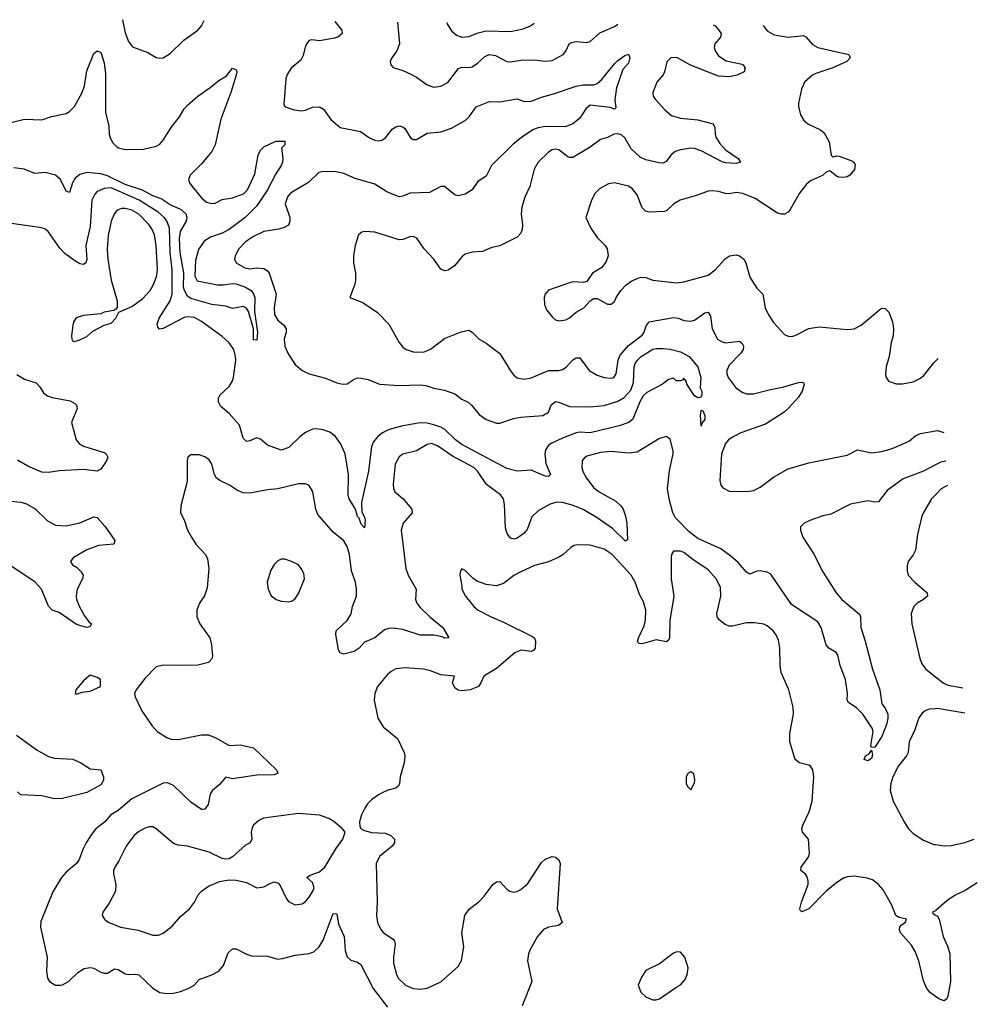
# Model space of a CAD drawing. Header units: inches. Extents: x 1954678 to 2060271, y 904822 to 1016299.
# Tile 403 of 403: x 2054723 to 2060240, y 1010559 to 1016230. Entities that reach past the tile are written whole.
import ezdxf

# ---------------------------------------------------------------- set-up
doc = ezdxf.new("R2010")
doc.units = ezdxf.units.IN
doc.header["$MEASUREMENT"] = 0
doc.layers.add('C0051', color=7, linetype='Continuous')
doc.layers.add('C0061', color=7, linetype='Continuous')

msp = doc.modelspace()

# ---------------------------------------------------------------- linework, layer by layer
at = {"layer": 'C0051', "color": 5}
for points, elevation in [([(2056538.5, 1016219.3), (2056579.5, 1016170), (2056581.6, 1016150), (2056556.3, 1016130), (2056536.4, 1016123.6), (2056450, 1016107.4), (2056406.1, 1016113.9), (2056390, 1016109.6), (2056381.2, 1016098.8), (2056370, 1016079.3), (2056355.9, 1016024.1), (2056342.8, 1015997.2), (2056286.7, 1015950), (2056265.1, 1015914.9), (2056256, 1015890), (2056244, 1015744), (2056250.6, 1015730.6), (2056264.4, 1015724.4), (2056304.7, 1015710), (2056345.7, 1015705.7), (2056370, 1015709.2), (2056410, 1015725.8), (2056450, 1015729), (2056474.1, 1015714.1), (2056515.8, 1015655.8), (2056568.7, 1015610), (2056686.5, 1015586.5), (2056739.1, 1015550), (2056770, 1015535.3), (2056790, 1015532), (2056810, 1015535.8), (2056830, 1015550.5), (2056870, 1015599.5), (2056890, 1015613.7), (2056910, 1015618.7), (2056930, 1015613.7), (2056942.8, 1015602.7), (2056974, 1015550), (2056990, 1015539.3), (2057010, 1015539.5), (2057070, 1015576.5), (2057150, 1015583.9), (2057210, 1015605.4), (2057289.7, 1015650), (2057313.3, 1015670), (2057352.7, 1015727.3), (2057430, 1015759), (2057490, 1015756.1), (2057590, 1015773.5), (2057630, 1015759.1), (2057670, 1015760.7), (2057730, 1015784.4), (2057797.9, 1015802.1), (2057930, 1015847.5), (2057970, 1015855), (2058030, 1015855), (2058050, 1015861.8), (2058075.8, 1015884.2), (2058150, 1015976.4), (2058170, 1015994.9), (2058210, 1016022.8), (2058230, 1016030.8), (2058238.8, 1016010), (2058230, 1015979), (2058197.7, 1015942.3), (2058162.2, 1015837.8), (2058151, 1015771), (2058158.3, 1015721.7), (2058150, 1015715.1), (2058124.6, 1015724.6), (2058010, 1015738), (2057984.2, 1015715.8), (2057950, 1015662), (2057910, 1015629.7), (2057866.6, 1015613.4), (2057750, 1015615.7), (2057710, 1015607.8), (2057683, 1015597), (2057621.9, 1015558.1), (2057566.6, 1015513.4), (2057442, 1015390), (2057410, 1015329.7), (2057362.2, 1015297.8), (2057330.2, 1015249.8), (2057290, 1015225.7), (2057250, 1015216), (2057230, 1015221), (2057170, 1015268.4), (2057150, 1015268.6), (2057084.4, 1015235.6), (2056970, 1015230.4), (2056930, 1015213.6), (2056910, 1015210.5), (2056838, 1015238), (2056770, 1015282), (2056655.3, 1015315.3), (2056590, 1015343.7), (2056546.4, 1015353.6), (2056470, 1015355.3), (2056446.7, 1015350), (2056386.9, 1015293.1), (2056283.7, 1015230), (2056265.3, 1015210), (2056251.8, 1015170), (2056278.9, 1015090), (2056280.3, 1015070), (2056272.7, 1015047.3), (2056246.7, 1015033.3), (2056215.8, 1015024.2), (2056130, 1015009.7), (2056070, 1014981.7), (2056023.7, 1014950), (2055985.7, 1014910), (2055964.4, 1014870), (2055960.5, 1014850), (2055970.7, 1014830), (2056021, 1014801), (2056050, 1014796), (2056090, 1014800.2), (2056130, 1014796.1), (2056150, 1014784.2), (2056160.2, 1014770), (2056200.2, 1014650), (2056188.5, 1014570), (2056191.4, 1014531.4), (2056210, 1014498.5), (2056244.6, 1014470), (2056258.9, 1014450), (2056259, 1014430), (2056247.3, 1014390), (2056250.2, 1014350), (2056270, 1014306), (2056310, 1014243.8), (2056350, 1014210.4), (2056390, 1014190.3), (2056485.7, 1014165.7), (2056550, 1014138.3), (2056584.7, 1014130), (2056610, 1014132.9), (2056650, 1014159), (2056670, 1014166.5), (2056690, 1014165.5), (2056730, 1014158.3), (2056796, 1014130), (2056910, 1014122.5), (2057027.8, 1014127.8), (2057063.5, 1014123.5), (2057110, 1014108), (2057170, 1014096.1), (2057230, 1014074.5), (2057270, 1014043.6), (2057306.3, 1014026.3), (2057326.4, 1014010), (2057370, 1013955.3), (2057410, 1013927.6), (2057470, 1013906.7), (2057490, 1013906.9), (2057567.7, 1013932.3), (2057610, 1013941.4), (2057738, 1013950), (2057769.7, 1013970), (2057786.6, 1014013.4), (2057810, 1014030.2), (2057830, 1014027.9), (2057890, 1014001.8), (2058010, 1013999.7), (2058090, 1014008.6), (2058170, 1014032.5), (2058205.3, 1014054.7), (2058243.3, 1014096.7), (2058259, 1014141), (2058262.5, 1014230), (2058268.1, 1014250), (2058281.9, 1014270), (2058302.9, 1014290), (2058370, 1014331.8), (2058390, 1014337.2), (2058430, 1014337.1), (2058470, 1014331.8), (2058530, 1014316.1), (2058581.1, 1014290), (2058630.2, 1014230), (2058647, 1014170), (2058643, 1014110), (2058652.4, 1014090), (2058653, 1014067), (2058646, 1014054), (2058630, 1014052.7), (2058610, 1014064.5), (2058566, 1014130), (2058564, 1014144), (2058550, 1014166), (2058543.6, 1014156.4), (2058530.6, 1014149.4), (2058506, 1014150), (2058490, 1014166), (2058462, 1014158), (2058426, 1014130), (2058336.9, 1014083.1), (2058315.9, 1014064.1), (2058295.2, 1014030), (2058255.3, 1013930), (2058232.2, 1013910), (2058177.3, 1013890), (2058010.5, 1013850.5), (2057950, 1013854.5), (2057930, 1013850.5), (2057850, 1013819.6), (2057788.2, 1013791.8), (2057770, 1013778.8), (2057752, 1013750), (2057747.7, 1013730), (2057754, 1013674), (2057781.6, 1013610), (2057770, 1013599.6), (2057750, 1013601.8), (2057670, 1013636.1), (2057590, 1013629.8), (2057530, 1013645.7), (2057270, 1013782.8), (2057233, 1013810), (2057171.3, 1013871.3), (2057150, 1013883.4), (2057110, 1013896.4), (2057070, 1013906.8), (2057030, 1013907.3), (2056930, 1013890.7), (2056850.9, 1013869.1), (2056812.6, 1013850), (2056786.4, 1013830), (2056760.8, 1013799.2), (2056750, 1013772.3), (2056732.7, 1013630), (2056691.9, 1013450), (2056694.4, 1013394.4), (2056710, 1013364.7), (2056713.1, 1013346.9), (2056710, 1013304), (2056690, 1013325.2), (2056678.3, 1013358.3), (2056670, 1013369.2), (2056658.4, 1013410), (2056620.4, 1013470), (2056615.3, 1013490), (2056617.6, 1013610), (2056598.3, 1013730), (2056571.9, 1013790), (2056542, 1013830), (2056510, 1013854.1), (2056472.1, 1013868), (2056430, 1013873.7), (2056410, 1013871), (2056370, 1013851.9), (2056338.6, 1013830), (2056273.4, 1013766.6), (2056230, 1013751.4), (2056150, 1013778.8), (2056110, 1013814.5), (2056090, 1013822.6), (2056050, 1013805.1), (2056030, 1013801.1), (2056010, 1013819.6), (2055990, 1013895.1), (2055930, 1013961.4), (2055882, 1014002), (2055868.9, 1014030), (2055868.8, 1014050), (2055877.6, 1014070), (2055930, 1014118.3), (2055949.8, 1014150), (2055954, 1014170), (2055968.3, 1014270), (2055967.4, 1014290), (2055956.5, 1014330), (2055930, 1014369.7), (2055890, 1014404.5), (2055770, 1014492.4), (2055730, 1014513.9), (2055690, 1014518), (2055670, 1014514.3), (2055550, 1014452), (2055528.5, 1014448.5), (2055519.3, 1014459.3), (2055516.1, 1014476.1), (2055526, 1014510), (2055589.2, 1014610), (2055601.8, 1014650), (2055601.5, 1014790), (2055590.6, 1014890), (2055585.3, 1015030), (2055570.7, 1015070.7), (2055556.1, 1015090), (2055521.2, 1015121.2), (2055411.2, 1015191.2), (2055250, 1015261.4), (2055210, 1015257.9), (2055170, 1015239.8), (2055155.6, 1015224.4), (2055139.3, 1015190), (2055130, 1015039), (2055104.3, 1014930), (2055110, 1014848.7), (2055104.9, 1014830), (2055090, 1014819.8), (2055070, 1014824.8), (2055040.6, 1014840.6), (2054983.4, 1014883.4), (2054954.1, 1014914.1), (2054886.6, 1015010), (2054870, 1015024.5), (2054850, 1015031.8), (2054650, 1015060.5)], 440), ([(2055315.1, 1016230), (2055330, 1016153.4), (2055350, 1016104), (2055373.4, 1016073.4), (2055460.9, 1016040.9), (2055510, 1016013), (2055530, 1016008), (2055550, 1016010.4), (2055590, 1016034.4), (2055668.5, 1016111.5), (2055750, 1016170.4), (2055770, 1016195.5), (2055785.1, 1016225.9)], 440), ([(2056899.6, 1016216.1), (2056911.5, 1016090), (2056895.3, 1016050), (2056866.4, 1016010), (2056858, 1015990), (2056860.7, 1015970), (2056874.6, 1015954.6), (2056930, 1015937.4), (2056976.7, 1015916.7), (2057010, 1015899.5), (2057070, 1015855.6), (2057110, 1015841.5), (2057150, 1015846.9), (2057190, 1015868), (2057251.2, 1015948.8), (2057270, 1015957.1), (2057310, 1015955.4), (2057330, 1015959.2), (2057361.1, 1015978.9), (2057402, 1016018), (2057430, 1016029.2), (2057464.1, 1016024.1), (2057530, 1015989), (2057550, 1015987.7), (2057610, 1015997.8), (2057690, 1015999), (2057750, 1015990.4), (2057790, 1015994.9), (2057854, 1016030), (2057870, 1016048), (2057889.7, 1016090), (2057901.8, 1016098.2), (2057930, 1016103.5), (2057990, 1016098.3), (2058010, 1016105.3), (2058065.2, 1016154.8), (2058150, 1016191), (2058169.8, 1016205)], 460), ([(2057183.1, 1016213.6), (2057185.9, 1016205.9), (2057210, 1016164.9), (2057240.2, 1016140.2), (2057270, 1016128.9), (2057310, 1016133.6), (2057365, 1016155), (2057410, 1016165.4), (2057550, 1016162.6), (2057623.5, 1016176.5), (2057666, 1016194), (2057686.8, 1016209.2)], 480), ([(2058717.8, 1016200.2), (2058730, 1016194), (2058752, 1016170), (2058764.9, 1016150), (2058761.3, 1016130), (2058728.6, 1016091.4), (2058723.6, 1016070), (2058729.2, 1016050), (2058750, 1016021.8), (2058793.9, 1015993.9), (2058876.7, 1015976.7), (2058890.7, 1015970), (2058903, 1015950), (2058896.3, 1015930), (2058857.3, 1015910), (2058810, 1015900.7), (2058750, 1015903.9), (2058588.3, 1015968.3), (2058510, 1016012.7), (2058474.8, 1016010), (2058452.2, 1015987.8), (2058438.8, 1015930), (2058430, 1015911.6), (2058393.4, 1015870), (2058370.5, 1015810.5), (2058372.7, 1015790), (2058385.5, 1015770), (2058440.3, 1015710), (2058478.6, 1015678.6), (2058530, 1015662.7), (2058630, 1015652.7), (2058719.3, 1015630), (2058728.9, 1015610), (2058729, 1015571), (2058733.9, 1015553.9), (2058756.2, 1015516.2), (2058790, 1015479.5), (2058862, 1015430), (2058876, 1015410), (2058850, 1015402.4), (2058790, 1015406.4), (2058770, 1015412.1), (2058650, 1015475.3), (2058610, 1015488.1), (2058590, 1015489.3), (2058530, 1015481.1), (2058499.5, 1015470), (2058473.8, 1015450), (2058447, 1015413), (2058430, 1015404.4), (2058405.1, 1015405.1), (2058330, 1015423.4), (2058298.4, 1015438.4), (2058246.3, 1015486.4), (2058209.7, 1015550), (2058190, 1015566.2), (2058170, 1015573.2), (2058148.8, 1015571.2), (2058110, 1015552.1), (2058070, 1015540.9), (2058010, 1015495.8), (2057910, 1015436.8), (2057890, 1015436), (2057880.9, 1015440.9), (2057830, 1015480.4), (2057810, 1015485.1), (2057790, 1015480.5), (2057770, 1015467.6), (2057710.3, 1015409.8), (2057686.7, 1015370), (2057663.1, 1015270), (2057632.8, 1015207.2), (2057615.3, 1015150), (2057611.4, 1015110), (2057619.1, 1015050), (2057618, 1015022), (2057610, 1015000.9), (2057590, 1014978.4), (2057490, 1014926.6), (2057442.8, 1014917.2), (2057390, 1014895.1), (2057330, 1014892), (2057290, 1014879.6), (2057270, 1014863.7), (2057227.3, 1014812.7), (2057191.7, 1014788.3), (2057170, 1014782.9), (2057150, 1014794), (2057108.4, 1014850), (2057052.6, 1014910), (2057010.8, 1014970.8), (2056998, 1014978), (2056990, 1014981.3), (2056970, 1014978.9), (2056930, 1014963.1), (2056910, 1014962.6), (2056770, 1015006.6), (2056710.7, 1015009.3), (2056694.4, 1015005.6), (2056676, 1014990), (2056656.3, 1014930), (2056646, 1014870), (2056645.5, 1014830), (2056658, 1014770), (2056657.1, 1014730), (2056654, 1014706), (2056624.7, 1014630), (2056700.7, 1014600.7), (2056783.8, 1014543.8), (2056850, 1014475.5), (2056910.2, 1014370), (2056930, 1014344.6), (2056950, 1014330.2), (2056990, 1014317.8), (2057050, 1014315.2), (2057090, 1014333.1), (2057170, 1014393.7), (2057267.2, 1014432.8), (2057310, 1014441.6), (2057330, 1014430.6), (2057370, 1014390.5), (2057410, 1014367.3), (2057490, 1014307.7), (2057550, 1014208), (2057570, 1014182.4), (2057590, 1014167.2), (2057630, 1014158.9), (2057670, 1014167.6), (2057770, 1014210.3), (2057830, 1014210.2), (2057850, 1014214.9), (2057871.1, 1014228.9), (2057910, 1014271.3), (2057930, 1014282.7), (2057950, 1014282), (2058003.7, 1014210), (2058050, 1014182), (2058091, 1014169), (2058130, 1014164.7), (2058146, 1014170), (2058160.4, 1014190), (2058170.5, 1014269.5), (2058182.7, 1014297.3), (2058230, 1014353.8), (2058310, 1014412.7), (2058320.6, 1014430), (2058332.5, 1014467.5), (2058350, 1014490.2), (2058490, 1014514.7), (2058518.8, 1014510), (2058550, 1014498), (2058590, 1014494.3), (2058610, 1014499.6), (2058670, 1014540.9), (2058690, 1014546), (2058702.6, 1014522.6), (2058712.3, 1014450), (2058744.2, 1014390), (2058770, 1014373.8), (2058789.4, 1014369.4), (2058870, 1014377.7), (2058886, 1014366), (2058893.8, 1014350), (2058891.3, 1014330), (2058877.2, 1014310), (2058810, 1014240.4), (2058796.9, 1014210), (2058796.5, 1014190), (2058803.9, 1014170), (2058850, 1014107.6), (2058890, 1014082), (2058910, 1014076.1), (2058950, 1014074.4), (2059040.9, 1014099.1), (2059125.3, 1014114.7), (2059210, 1014140.3), (2059230, 1014143), (2059239, 1014139), (2059243, 1014130), (2059231.4, 1014090), (2059210, 1014055.1), (2059151.4, 1013990), (2059127.8, 1013970), (2059019.5, 1013900.5), (2058878.7, 1013850), (2058837.6, 1013830), (2058807, 1013810), (2058790.3, 1013790), (2058766.5, 1013730), (2058756.9, 1013576.9), (2058762.6, 1013550), (2058773.6, 1013533.6), (2058810, 1013514), (2058913.6, 1013513.6), (2058950, 1013517.7), (2058990, 1013537), (2059065.2, 1013594.8), (2059150, 1013643.2), (2059270, 1013678.4), (2059490, 1013722), (2059550, 1013751.7), (2059630, 1013735), (2059690, 1013743.5), (2059750, 1013761.1), (2059830, 1013795), (2059850, 1013805.4), (2059885.4, 1013834.6), (2059912.5, 1013847.5), (2060000, 1013862.9)], 460), ([(2059005.8, 1016197.7), (2059010.2, 1016190.2), (2059030, 1016166.7), (2059070, 1016143.7), (2059150, 1016128.7), (2059238.4, 1016138.4), (2059252.2, 1016132.2), (2059290, 1016087.4), (2059322, 1016070), (2059500.7, 1016030), (2059508, 1016010), (2059487.7, 1015990), (2059408.1, 1015951.9), (2059310, 1015920.4), (2059290.4, 1015910), (2059245.5, 1015870), (2059228.2, 1015830), (2059210.5, 1015750), (2059210.5, 1015730), (2059222, 1015682), (2059240.7, 1015650), (2059267.7, 1015627.7), (2059336.3, 1015596.3), (2059358.6, 1015578.6), (2059385.9, 1015525.9), (2059398.9, 1015450), (2059403.9, 1015443.9), (2059410, 1015439.6), (2059430, 1015446.5), (2059444.9, 1015444.9), (2059516.9, 1015416.9), (2059528.7, 1015408.7), (2059535.6, 1015395.6), (2059532.9, 1015367.1), (2059505.7, 1015334.3), (2059490, 1015324.4), (2059470, 1015320.8), (2059443.1, 1015323.1), (2059428.5, 1015328.5), (2059390, 1015358.7), (2059370, 1015350.9), (2059348, 1015332), (2059279, 1015301), (2059256.6, 1015283.4), (2059215.6, 1015230), (2059162.7, 1015137.3), (2059150, 1015122.4), (2059130, 1015109.7), (2059110, 1015109.7), (2059090, 1015116), (2058960.4, 1015200.4), (2058890, 1015229.8), (2058850, 1015234.8), (2058810, 1015227.7), (2058790, 1015228.7), (2058750, 1015240.9), (2058715.6, 1015244.4), (2058690, 1015242.6), (2058622.2, 1015217.8), (2058528.6, 1015191.4), (2058492.2, 1015170), (2058450.2, 1015129.8), (2058435.6, 1015124.4), (2058350, 1015122), (2058327.7, 1015127.7), (2058310, 1015146.6), (2058281, 1015221), (2058250, 1015259.7), (2058230, 1015271.1), (2058150, 1015291.1), (2058115.8, 1015284.2), (2058064.4, 1015255.6), (2058039.3, 1015230), (2058018, 1015190), (2057984.4, 1015090), (2058013.7, 1015030), (2058050, 1014975.5), (2058095.5, 1014930), (2058108.2, 1014910), (2058112.7, 1014870), (2058102.8, 1014837.2), (2058077.6, 1014802.4), (2058024, 1014770), (2057990, 1014722.7), (2057970, 1014716), (2057910, 1014719.3), (2057890, 1014715.1), (2057770, 1014672), (2057750.6, 1014650), (2057745.5, 1014630), (2057746.7, 1014590), (2057758.6, 1014558.6), (2057790, 1014519.1), (2057810, 1014501.6), (2057830, 1014495.8), (2057870, 1014502), (2057890, 1014512.4), (2057930, 1014544.9), (2057974, 1014570), (2058010, 1014611), (2058030, 1014624.7), (2058050, 1014624.7), (2058110, 1014590.8), (2058130, 1014590.8), (2058150, 1014606.8), (2058159.3, 1014630), (2058186, 1014670), (2058216.4, 1014703.6), (2058250, 1014725.7), (2058290, 1014742.7), (2058310, 1014747.6), (2058330, 1014744.9), (2058370, 1014729.1), (2058510, 1014713.6), (2058550, 1014720.2), (2058690, 1014759.3), (2058729.8, 1014790), (2058790, 1014854.7), (2058812.3, 1014870), (2058850, 1014876.2), (2058870.5, 1014870), (2058894.9, 1014850), (2058906, 1014830), (2058930, 1014747.3), (2058970, 1014684), (2059004.9, 1014650), (2059017.6, 1014570), (2059036.4, 1014530), (2059066.8, 1014486.8), (2059130, 1014417.3), (2059150, 1014407.7), (2059170, 1014404.9), (2059190, 1014410.5), (2059268.8, 1014451.2), (2059330, 1014462), (2059490, 1014445.7), (2059530, 1014450.4), (2059572, 1014470), (2059679.1, 1014560.9), (2059690, 1014567.7), (2059710, 1014567.3), (2059730, 1014546), (2059751.7, 1014490), (2059757.4, 1014450), (2059754.6, 1014410), (2059743.1, 1014370), (2059731.5, 1014290), (2059715.3, 1014230), (2059710.5, 1014190.5), (2059712.8, 1014172.8), (2059728.2, 1014148.2), (2059773.2, 1014133.2), (2059810, 1014133), (2059870, 1014143.8), (2059910, 1014164.4), (2059930, 1014179.5), (2059990, 1014253.7), (2060000, 1014263.8)], 480), ([(2054570, 1015613.1), (2054750, 1015657.8), (2054850, 1015654), (2054907.2, 1015672.8), (2054990, 1015689.1), (2055010, 1015700.3), (2055038.5, 1015730), (2055082.9, 1015810), (2055095.9, 1015850), (2055110, 1015936.3), (2055150, 1016036), (2055170, 1016051), (2055190, 1016041), (2055210, 1015982), (2055217.3, 1015917.3), (2055217, 1015697), (2055237.3, 1015617.3), (2055238.6, 1015570), (2055243.6, 1015550), (2055260.4, 1015520.5), (2055280.6, 1015500.6), (2055292.5, 1015492.5), (2055330, 1015481.6), (2055435.6, 1015484.4), (2055510, 1015502.4), (2055530, 1015512.7), (2055550, 1015536.4), (2055596.5, 1015610), (2055644.8, 1015670), (2055670, 1015717.1), (2055690, 1015738), (2055749.6, 1015790), (2055820.7, 1015839.3), (2055870, 1015880.7), (2055914.2, 1015905.8), (2055950, 1015951.3), (2055970, 1015942), (2055974, 1015930), (2055970.6, 1015910), (2055940.4, 1015810), (2055882.5, 1015657.5), (2055849.2, 1015510), (2055829.2, 1015470), (2055770, 1015400.3), (2055705.1, 1015334.9), (2055695.6, 1015310), (2055701.5, 1015290), (2055716.5, 1015270), (2055770, 1015203.8), (2055800, 1015180), (2055830, 1015171.4), (2055850, 1015174.1), (2055890, 1015193.5), (2055950, 1015203.8), (2056012.5, 1015227.5), (2056035.5, 1015250), (2056077.3, 1015342.7), (2056097.1, 1015450), (2056110, 1015478.6), (2056130, 1015496.8), (2056199, 1015530), (2056251.3, 1015530), (2056251.3, 1015510), (2056231.3, 1015490), (2056239.1, 1015430), (2056238, 1015410), (2056230.4, 1015390), (2056198.3, 1015341.7), (2056150, 1015250.9), (2056090, 1015158.5), (2056022.8, 1015090), (2055930, 1015022.3), (2055890, 1015001.3), (2055822.1, 1014977.9), (2055785.8, 1014954.3), (2055753.5, 1014906.5), (2055736, 1014844), (2055732.2, 1014752.2), (2055745.3, 1014725.3), (2055862.3, 1014702.3), (2055897.4, 1014702.6), (2055950, 1014711.4), (2055970, 1014709.3), (2056024.6, 1014690), (2056055.8, 1014670), (2056070, 1014651.7), (2056077.5, 1014630), (2056076.5, 1014550), (2056094, 1014430), (2056090, 1014384), (2056070, 1014386), (2056069.6, 1014450), (2056041.2, 1014550), (2056029.3, 1014569.3), (2056010, 1014579), (2055950, 1014566), (2055910, 1014579.5), (2055830.3, 1014589.7), (2055710, 1014625), (2055690, 1014638.5), (2055671.7, 1014670), (2055666.2, 1014690), (2055668.3, 1014770), (2055648.2, 1014888.2), (2055644.5, 1014970), (2055649.5, 1015010.5), (2055685.1, 1015070), (2055688.9, 1015090), (2055681.6, 1015110), (2055654.8, 1015134.8), (2055590, 1015164.3), (2055537.5, 1015197.5), (2055490, 1015215.6), (2055430, 1015247.5), (2055330, 1015280.7), (2055230, 1015331.6), (2055190, 1015342.4), (2055110, 1015350.3), (2055070, 1015339.1), (2055043.1, 1015316.9), (2055028, 1015290), (2055010, 1015235.1), (2054990, 1015243), (2054958.3, 1015310), (2054930, 1015335.5), (2054870, 1015350.8), (2054810, 1015345), (2054749.6, 1015370), (2054690, 1015376.2)], 420), ([(2054706.1, 1014186.1), (2054750, 1014159.6), (2054817.8, 1014137.8), (2054838, 1014118), (2054860.6, 1014080.6), (2054883, 1014063), (2054910, 1014053.4), (2055013.9, 1014033.9), (2055039.9, 1014019.9), (2055050.7, 1014010), (2055054, 1013990), (2055020.7, 1013910), (2055048.4, 1013810), (2055065.5, 1013790), (2055090, 1013774.4), (2055210, 1013738), (2055220.7, 1013730), (2055230.5, 1013710), (2055224, 1013690), (2055190, 1013641.2), (2055170, 1013629.5), (2055090, 1013640.3), (2054950, 1013631), (2054890, 1013622), (2054850, 1013624.7), (2054770, 1013658.3), (2054710, 1013693.8)], 440), ([(2060000, 1013666.7), (2059930, 1013629.9), (2059813.8, 1013586.2), (2059720.9, 1013519.1), (2059670, 1013452.3), (2059650, 1013451.6), (2059610, 1013459.6), (2059510, 1013439.7), (2059397.1, 1013382.9), (2059350, 1013372.3), (2059275.1, 1013344.9), (2059242.8, 1013330), (2059222, 1013310), (2059222, 1013290), (2059234.9, 1013250), (2059296.1, 1013156.1), (2059350.4, 1013050), (2059426.7, 1012930), (2059459.5, 1012890), (2059563.8, 1012803.8), (2059568, 1012790), (2059568.7, 1012730), (2059594.9, 1012650), (2059636.4, 1012490), (2059678.8, 1012370), (2059690.8, 1012290), (2059710, 1012264.7), (2059724, 1012230), (2059724.5, 1012204.5), (2059718, 1012170), (2059690, 1012100.9), (2059650, 1012039.3), (2059630, 1012038), (2059627, 1012050), (2059639.3, 1012130), (2059635.3, 1012150), (2059581.1, 1012230), (2059545.2, 1012265.2), (2059497.4, 1012297.4), (2059490.9, 1012310.9), (2059492, 1012350), (2059479.9, 1012430), (2059449.9, 1012509.9), (2059437.5, 1012570), (2059426.3, 1012586.3), (2059385.1, 1012610), (2059368.9, 1012628.9), (2059341.5, 1012730), (2059321.3, 1012761.3), (2059170, 1012862.6), (2059050, 1013035.6), (2059030, 1013047.4), (2058990, 1013055.3), (2058970, 1013053.5), (2058930, 1013036.9), (2058910, 1013047.8), (2058863.4, 1013103.4), (2058821.1, 1013141.1), (2058762.6, 1013182.6), (2058630, 1013242.2), (2058579.8, 1013279.8), (2058501.1, 1013361.1), (2058486.2, 1013390), (2058464.1, 1013470), (2058455.8, 1013530), (2058467.2, 1013632.8), (2058488.8, 1013728.8), (2058487.3, 1013747.3), (2058470, 1013814), (2058450, 1013829.3), (2058410, 1013818), (2058280.8, 1013739.2), (2058230, 1013734.2), (2058130, 1013743.5), (2058070, 1013738.2), (2057990, 1013715.4), (2057974.8, 1013705.2), (2057964.2, 1013690), (2057961.5, 1013650), (2057970, 1013624.9), (2057989, 1013590), (2058030, 1013534), (2058062.6, 1013510), (2058157.3, 1013457.3), (2058187.1, 1013430), (2058199.7, 1013410), (2058214.3, 1013370), (2058220.6, 1013330), (2058225.2, 1013234.8), (2058213.5, 1013226.5), (2058138.8, 1013298.8), (2058050, 1013361.1), (2057970, 1013409.3), (2057905.6, 1013434.4), (2057850, 1013449.9), (2057830, 1013451.2), (2057810, 1013449.8), (2057780.1, 1013439.9), (2057710, 1013401.3), (2057673.3, 1013366.7), (2057647.1, 1013292.9), (2057628.5, 1013270), (2057590, 1013244.8), (2057570, 1013238.9), (2057550, 1013243.6), (2057530.8, 1013270.8), (2057521.7, 1013301.7), (2057517, 1013437), (2057510.8, 1013470.8), (2057494.1, 1013494.1), (2057413, 1013553), (2057359.8, 1013630), (2057339.2, 1013650), (2057216.4, 1013716.4), (2057130, 1013776), (2057095.3, 1013790), (2057070, 1013783.5), (2057010, 1013746), (2056930, 1013728.2), (2056910, 1013713), (2056887.2, 1013670), (2056875.4, 1013555.4), (2056876.5, 1013530), (2056884.9, 1013510), (2056930, 1013472.4), (2056983.1, 1013410), (2056984.9, 1013390), (2056933.1, 1013330), (2056921.8, 1013290), (2056948.4, 1013068.4), (2056961.3, 1013030), (2057006.5, 1012950), (2057003.6, 1012890), (2057010.3, 1012870), (2057030, 1012844.6), (2057088.1, 1012788.1), (2057161.1, 1012730), (2057196, 1012670), (2057172.1, 1012667.9), (2057156.2, 1012676.2), (2057110, 1012685.7), (2057030, 1012685.8), (2056930, 1012718.5), (2056874.8, 1012725.2), (2056850, 1012723.5), (2056824.8, 1012715.2), (2056769.3, 1012670.7), (2056710, 1012644), (2056678.9, 1012610), (2056650, 1012590.9), (2056590, 1012576.2), (2056570, 1012583.7), (2056560.1, 1012600.1), (2056544.5, 1012690), (2056547, 1012710), (2056610, 1012768.9), (2056632.8, 1012807.2), (2056641.4, 1012850), (2056662.9, 1012910), (2056664.5, 1012950), (2056657.7, 1012990), (2056635.6, 1013055.6), (2056622.9, 1013150), (2056610, 1013195.1), (2056590, 1013228.3), (2056530, 1013277.6), (2056441, 1013381), (2056428.6, 1013410), (2056411.6, 1013510), (2056390, 1013546.6), (2056370, 1013556.9), (2056330, 1013557.4), (2056210, 1013528.2), (2056150, 1013523.1), (2056050, 1013503.1), (2056010, 1013505.4), (2055978.9, 1013518.9), (2055932, 1013550), (2055875.5, 1013575.6), (2055856.3, 1013590), (2055846, 1013610), (2055830, 1013669.2), (2055814.5, 1013694.5), (2055790, 1013712.7), (2055756.9, 1013723.1), (2055710, 1013724), (2055691.3, 1013710), (2055687.3, 1013690), (2055688.5, 1013570), (2055652.4, 1013430), (2055650.4, 1013390.4), (2055670.4, 1013350), (2055690.3, 1013290.3), (2055712.4, 1013250), (2055738.4, 1013210), (2055793.4, 1013150), (2055805.1, 1013125.1), (2055812.4, 1013070), (2055803.1, 1012956.9), (2055788.5, 1012911.5), (2055759.1, 1012870), (2055750.6, 1012850), (2055744, 1012830), (2055742.8, 1012790), (2055760.7, 1012750), (2055818, 1012670), (2055828.9, 1012628.9), (2055834.8, 1012565.2), (2055830, 1012549.4), (2055810, 1012527.6), (2055750, 1012512.6), (2055630.4, 1012509.6), (2055550, 1012512.8), (2055510, 1012502), (2055444.8, 1012435.2), (2055393.4, 1012370), (2055384, 1012350), (2055387.7, 1012330), (2055426.7, 1012250), (2055484.1, 1012164.1), (2055514.9, 1012130), (2055570, 1012094.9), (2055593.1, 1012086.9), (2055636.1, 1012083.9), (2055769.7, 1012110.3), (2055810, 1012110.4), (2055853.8, 1012093.8), (2055930.4, 1012050.4), (2055992.9, 1012052.9), (2056070, 1012037.1), (2056202.8, 1011910), (2056211, 1011890), (2056190, 1011880.7), (2056090, 1011879.8), (2055950, 1011857.6), (2055910, 1011867.3), (2055875, 1011825), (2055832, 1011788), (2055820.9, 1011770), (2055808.5, 1011710), (2055790, 1011683.6), (2055778, 1011682), (2055770, 1011681.3), (2055710, 1011723.1), (2055610, 1011820.3), (2055574.2, 1011834.2), (2055550, 1011832.8), (2055370, 1011742.5), (2055290, 1011675.7), (2055248.9, 1011650), (2055212, 1011608), (2055162.6, 1011570), (2055131.6, 1011530), (2055105.8, 1011490), (2055086, 1011450), (2055066.2, 1011393.8), (2055050.2, 1011369.8), (2054990, 1011319.6), (2054963.1, 1011290), (2054913.3, 1011206.7), (2054844.2, 1011035.8), (2054843.4, 1011003.4), (2054882, 1010830), (2054877.6, 1010750), (2054883.1, 1010710), (2054895.5, 1010690), (2054910, 1010680.3), (2054930, 1010670.3), (2054958, 1010670), (2054970, 1010671.8), (2055004.5, 1010690), (2055058, 1010742), (2055095.3, 1010764.7), (2055130, 1010771.4), (2055150, 1010766.5), (2055190, 1010744.2), (2055210, 1010738), (2055230, 1010738.7), (2055270, 1010763.7), (2055290, 1010760.3), (2055330, 1010733.8), (2055350, 1010730.2), (2055390, 1010733.6), (2055410, 1010728), (2055490, 1010652), (2055530, 1010626.4), (2055570, 1010621.3), (2055610, 1010624.2), (2055650, 1010633.1), (2055694.5, 1010650), (2055727.8, 1010670), (2055757.7, 1010702.3), (2055830, 1010728.4), (2055870, 1010750.3), (2055896.8, 1010783.2), (2055924.4, 1010855.6), (2055950, 1010878), (2055970, 1010878), (2056030, 1010847.6), (2056058.2, 1010838.2), (2056150, 1010835.6), (2056210, 1010819.7), (2056237.4, 1010822.6), (2056310, 1010841.6), (2056390, 1010852.2), (2056418.2, 1010861.8), (2056449.2, 1010890.8), (2056471.7, 1010928.4), (2056530, 1011082), (2056550, 1011081), (2056560.8, 1011020.8), (2056591.8, 1010950), (2056598.9, 1010870), (2056610, 1010832.7), (2056630, 1010814), (2056670, 1010802), (2056689.3, 1010789.3), (2056760.2, 1010650), (2056842.1, 1010542.1)], 460), ([(2060000, 1013494.1), (2059976, 1013470), (2059930, 1013392), (2059920.8, 1013370), (2059895.9, 1013264.1), (2059884.7, 1013175.3), (2059871.3, 1013148.7), (2059841.6, 1013110), (2059835.2, 1013084.8), (2059835.5, 1013055.5), (2059842, 1013030), (2059880.5, 1012990), (2059950.4, 1012929.6), (2059952.4, 1012910), (2059930.5, 1012890), (2059894.4, 1012870), (2059873.7, 1012850), (2059858.3, 1012810), (2059863.1, 1012750), (2059908.9, 1012550), (2059921, 1012521), (2059943.7, 1012490), (2060000, 1012444.9)], 480), ([(2054650, 1013459.6), (2054731.7, 1013451.7), (2054761.8, 1013441.8), (2054812.4, 1013412.4), (2054883.1, 1013343.1), (2054930, 1013318.3), (2054990, 1013314), (2055070, 1013332.9), (2055150, 1013366.4), (2055170, 1013362), (2055213.2, 1013313.2), (2055272.2, 1013230), (2055264.7, 1013210), (2055177.8, 1013202.2), (2055110, 1013177.4), (2055031, 1013130), (2055016, 1013110), (2055027.3, 1013090), (2055050, 1013076.3), (2055078, 1013050), (2055088.2, 1013030), (2055084.4, 1013010), (2055054.3, 1012950), (2055049.2, 1012910.8), (2055051.3, 1012890), (2055067.8, 1012847.8), (2055096.9, 1012796.9), (2055122, 1012762), (2055136.3, 1012750), (2055127.1, 1012732.9), (2055108, 1012730), (2055050, 1012746.9), (2054950, 1012815.6), (2054909.7, 1012829.7), (2054890, 1012853.2), (2054848.4, 1012950), (2054811.5, 1012990), (2054619.7, 1013119.7)], 440), ([(2060000, 1010603.6), (2059970, 1010625.1), (2059948.8, 1010650), (2059930, 1010694), (2059904, 1010810), (2059882.7, 1010862.7), (2059860.3, 1010900.3), (2059797.7, 1010970), (2059791.1, 1010990), (2059794.2, 1011005.9), (2059802.8, 1011017.2), (2059825.2, 1011030), (2059832.7, 1011050), (2059790, 1011058.7), (2059770.9, 1011070.9), (2059747, 1011130), (2059697.6, 1011217.6), (2059670, 1011249.7), (2059636.5, 1011276.5), (2059606.3, 1011286.3), (2059530, 1011296.8), (2059493.2, 1011293.2), (2059470, 1011284.8), (2059430, 1011259.8), (2059368.6, 1011211.4), (2059270, 1011108.7), (2059230, 1011092.7), (2059220.5, 1011100.5), (2059218.4, 1011110), (2059228.2, 1011148.2), (2059265.1, 1011250), (2059265.1, 1011270), (2059257.6, 1011297.6), (2059250, 1011309.5), (2059222.9, 1011330), (2059226.3, 1011350), (2059269.6, 1011410), (2059273.6, 1011430), (2059267.3, 1011510), (2059234, 1011550), (2059229.6, 1011570), (2059234.3, 1011590), (2059272.1, 1011667.9), (2059288.2, 1011730), (2059297.6, 1011870), (2059292, 1011910), (2059279, 1011930), (2059270, 1011936), (2059215.3, 1011950), (2059190, 1011969), (2059159.6, 1012070), (2059159.3, 1012120.7), (2059181.3, 1012230), (2059178.7, 1012270), (2059153.6, 1012370), (2059110.9, 1012470.9), (2059105.3, 1012510), (2059102.4, 1012610), (2059095.5, 1012655.5), (2059083.6, 1012683.6), (2059063.6, 1012710), (2059030, 1012739.6), (2059010, 1012747.8), (2058956, 1012756), (2058910, 1012756), (2058830, 1012736.8), (2058810, 1012737.2), (2058787.3, 1012747.3), (2058752.6, 1012772.6), (2058742.4, 1012790), (2058739.8, 1012810), (2058762.8, 1012910), (2058760.8, 1012960.8), (2058735.1, 1013010), (2058690, 1013061.5), (2058600.7, 1013120.7), (2058550, 1013160.5), (2058530, 1013169.6), (2058490, 1013169), (2058479.1, 1013150), (2058476.4, 1013130), (2058476.2, 1013010), (2058491.2, 1012910), (2058467.9, 1012770), (2058467, 1012670), (2058462.3, 1012657.7), (2058450, 1012646.3), (2058390, 1012658.2), (2058310, 1012634.8), (2058290, 1012638), (2058283, 1012650), (2058287.9, 1012670), (2058320.8, 1012739.2), (2058328.7, 1012771.3), (2058331.2, 1012830), (2058317.6, 1012877.6), (2058295.1, 1012915.1), (2058269.8, 1012990), (2058245.7, 1013030), (2058135.9, 1013150), (2058090, 1013181.1), (2058010, 1013203.9), (2057934.2, 1013205.8), (2057918.3, 1013201.7), (2057899.1, 1013190), (2057852.1, 1013147.9), (2057830, 1013135.4), (2057770, 1013108.5), (2057690, 1013087.1), (2057610, 1013050.9), (2057570, 1013028.6), (2057510, 1012982.6), (2057470, 1012969.7), (2057410, 1012976.3), (2057356.6, 1012996.6), (2057333.1, 1013013.1), (2057290, 1013058), (2057270, 1013068), (2057261, 1013050), (2057258.8, 1013030), (2057270.7, 1012970), (2057270.6, 1012950), (2057290.7, 1012910), (2057340.5, 1012850), (2057364.9, 1012830), (2057439.1, 1012790), (2057510, 1012760.8), (2057677.9, 1012677.9), (2057688.3, 1012668.3), (2057695.6, 1012650), (2057693.8, 1012610), (2057683.4, 1012596.6), (2057670, 1012591.2), (2057610, 1012598.8), (2057576.5, 1012583.5), (2057470, 1012492.4), (2057396.3, 1012450), (2057379.5, 1012410), (2057365.5, 1012390), (2057318, 1012370), (2057270, 1012365.3), (2057250, 1012368.7), (2057230, 1012382.4), (2057216.2, 1012410), (2057228, 1012450), (2057150, 1012456), (2057090, 1012479.8), (2057050, 1012489.8), (2056943.2, 1012496.8), (2056890, 1012491.2), (2056863.7, 1012476.3), (2056842.2, 1012457.8), (2056783.7, 1012390), (2056768.9, 1012350), (2056764.6, 1012310), (2056786.6, 1012206.6), (2056817.5, 1012157.5), (2056899.1, 1012090), (2056938, 1012010), (2056941.6, 1011990), (2056938.4, 1011950), (2056915.5, 1011870), (2056910.4, 1011829.6), (2056903.8, 1011816.2), (2056890, 1011803.7), (2056846.6, 1011793.4), (2056818.8, 1011781.2), (2056790, 1011766), (2056750, 1011736), (2056727.1, 1011712.9), (2056711.9, 1011688.1), (2056693, 1011650), (2056680.7, 1011610), (2056682.8, 1011582.8), (2056691, 1011570), (2056703.1, 1011563.1), (2056749.1, 1011549.1), (2056830, 1011544.2), (2056864, 1011530), (2056883, 1011510), (2056883, 1011490), (2056868.4, 1011470), (2056796, 1011410), (2056776, 1011370), (2056783.2, 1011150), (2056779.6, 1011070), (2056784.2, 1011030), (2056803.1, 1010990), (2056819.6, 1010970), (2056874.6, 1010934.6), (2056883.1, 1010923.1), (2056887.1, 1010907.1), (2056875.8, 1010830), (2056876.1, 1010796.1), (2056893.8, 1010730), (2056904, 1010710), (2056946.7, 1010670), (2056990, 1010650.3), (2057030, 1010646), (2057070, 1010652.6), (2057150, 1010688.9), (2057250, 1010777.6), (2057268.1, 1010811.9), (2057282.3, 1010890), (2057269.8, 1010970), (2057288.4, 1011070), (2057313.1, 1011106.9), (2057368, 1011150), (2057398.5, 1011181.5), (2057450, 1011250.4), (2057470, 1011264.4), (2057490, 1011266), (2057530, 1011222), (2057546.8, 1011210), (2057570, 1011204.4), (2057590, 1011208.5), (2057610, 1011219.5), (2057650, 1011255.8), (2057730, 1011376.3), (2057750, 1011395.5), (2057790, 1011410.6), (2057810, 1011406.8), (2057830, 1011391), (2057836.4, 1011370), (2057820.3, 1011110), (2057847.7, 1011030), (2057826.9, 1011013.1), (2057770, 1011004), (2057741.6, 1010990), (2057707.2, 1010950), (2057664.5, 1010875.5), (2057654, 1010850), (2057648.7, 1010810), (2057673.4, 1010690), (2057618.4, 1010550)], 480), ([(2060000, 1012261.8), (2059961.9, 1012258.1), (2059940.4, 1012250), (2059923.1, 1012236.9), (2059902.4, 1012210), (2059880.6, 1012139.4), (2059846.7, 1012070), (2059841.3, 1012010), (2059832.8, 1011990), (2059786.6, 1011933.4), (2059753.8, 1011870), (2059741.5, 1011830), (2059738.9, 1011790), (2059755.2, 1011730), (2059818.8, 1011610), (2059844.7, 1011570), (2059870, 1011543.9), (2059930, 1011505.4), (2059990, 1011480.2), (2060000, 1011478.7)], 480), ([(2054705.7, 1012110), (2054823.3, 1012023.2), (2054890, 1011986.3), (2054923.3, 1011976.7), (2055030, 1011970.4), (2055074.8, 1011950), (2055130, 1011915.5), (2055190, 1011910.4), (2055205.2, 1011870), (2055206.5, 1011850), (2055190, 1011823.5), (2055110, 1011778.5), (2054970, 1011745.1), (2054922, 1011742), (2054850, 1011760.5), (2054730, 1011766.6), (2054710, 1011783.7)], 440), ([(2060000, 1011097.9), (2059982.8, 1011090), (2059984, 1011084), (2060000, 1011072.9)], 480)]:
    msp.add_lwpolyline(points, dxfattribs=dict(at, elevation=elevation))
for points, elevation in [([(2055330, 1015143), (2055310, 1015143), (2055290, 1015135), (2055277.1, 1015122.9), (2055267.2, 1015110), (2055250.6, 1015069.4), (2055233.3, 1014986.7), (2055228, 1014908.1), (2055230.1, 1014850.1), (2055249.5, 1014729.5), (2055284.9, 1014610), (2055285.4, 1014574.6), (2055278, 1014562), (2055265.4, 1014554.6), (2055210, 1014546), (2055190, 1014535.1), (2055090, 1014526), (2055047.9, 1014512.1), (2055032.7, 1014487.3), (2055028.5, 1014471.5), (2055022, 1014410), (2055024, 1014390), (2055030, 1014378), (2055036.9, 1014376.9), (2055070, 1014385.5), (2055110, 1014406), (2055143.9, 1014436.1), (2055209.4, 1014470.6), (2055250, 1014482.8), (2055277.2, 1014510), (2055294.6, 1014545.4), (2055370, 1014577.6), (2055430, 1014622.7), (2055475, 1014670), (2055494.4, 1014705.6), (2055510.8, 1014749.2), (2055516.9, 1014790), (2055509.9, 1014929.9), (2055499, 1014990), (2055484.8, 1015024.8), (2055468.1, 1015050), (2055410, 1015109.3), (2055370, 1015132.6)], 460), ([(2058650, 1013889), (2058645.6, 1013950), (2058650, 1013982), (2058658, 1013978), (2058670.4, 1013950), (2058670, 1013928), (2058653.7, 1013906.3)], 440), ([(2056250, 1013122.7), (2056230, 1013122.7), (2056210, 1013112.7), (2056190, 1013092.7), (2056170, 1013059), (2056148.5, 1012990), (2056154.4, 1012950), (2056172.1, 1012912.1), (2056201, 1012890), (2056230, 1012881.6), (2056270, 1012878), (2056290, 1012882), (2056310, 1012894.8), (2056332, 1012930), (2056363.7, 1013010), (2056360.2, 1013040.2), (2056345.2, 1013070), (2056328.7, 1013090), (2056290, 1013109.3)], 480), ([(2055130, 1012454), (2055122, 1012450), (2055090, 1012422), (2055046, 1012370), (2055042, 1012350), (2055050, 1012344.7), (2055083.1, 1012356.9), (2055130, 1012362.8), (2055188, 1012390), (2055188, 1012430), (2055170, 1012442), (2055146, 1012450)], 460), ([(2059610, 1011962), (2059588.7, 1011970), (2059595.3, 1011990), (2059617.5, 1012002.5), (2059630, 1012022), (2059635.8, 1011995.8), (2059630, 1011974)], 460), ([(2058590, 1011898), (2058574, 1011890), (2058562, 1011870), (2058562, 1011830), (2058570, 1011814), (2058590, 1011794), (2058610, 1011834), (2058613.2, 1011850), (2058607.3, 1011887.3)], 520), ([(2056330, 1011657.3), (2056128.7, 1011631.3), (2056101.7, 1011618.3), (2056070, 1011591.8), (2056062, 1011578), (2056056.9, 1011550), (2056060.5, 1011510), (2056051, 1011490), (2056023.9, 1011476.1), (2055950, 1011409), (2055930, 1011397.2), (2055910, 1011396), (2055890, 1011399.3), (2055814.9, 1011434.9), (2055690, 1011469.7), (2055636.1, 1011476.1), (2055610, 1011484.5), (2055510, 1011569.6), (2055490, 1011580.5), (2055470, 1011581.1), (2055450, 1011574.7), (2055410, 1011554.2), (2055381.5, 1011530), (2055336.5, 1011470), (2055295.1, 1011384.9), (2055272, 1011350), (2055264.2, 1011330), (2055263.1, 1011310), (2055276.4, 1011250), (2055275.8, 1011210), (2055238.3, 1011141.7), (2055202.8, 1011090), (2055198.8, 1011070), (2055211, 1011050), (2055232.8, 1011032.8), (2055303, 1011003), (2055405.7, 1010985.7), (2055490, 1010956.5), (2055522.3, 1010957.7), (2055550, 1010968.5), (2055602, 1011010), (2055650, 1011065.5), (2055702, 1011110), (2055730, 1011147.3), (2055751.2, 1011188.8), (2055770, 1011210.6), (2055810, 1011239.1), (2055874.2, 1011265.8), (2055930, 1011275.5), (2055970, 1011274.9), (2056030, 1011261.6), (2056090, 1011230.6), (2056130, 1011235.5), (2056170, 1011257.3), (2056190, 1011264), (2056201.4, 1011261.4), (2056210, 1011258.8), (2056223.8, 1011243.8), (2056258, 1011170), (2056272.1, 1011152.1), (2056310, 1011132.7), (2056350, 1011137.1), (2056370, 1011150.6), (2056390, 1011177.1), (2056412.4, 1011210), (2056419.7, 1011230), (2056410, 1011260.7), (2056377.6, 1011290), (2056396.4, 1011303.6), (2056450, 1011322.6), (2056481.5, 1011350), (2056545, 1011455), (2056584.5, 1011510), (2056598, 1011550), (2056582, 1011570), (2056532.9, 1011612.9), (2056504, 1011630), (2056450, 1011648)], 480), ([(2058510, 1010861.2), (2058490, 1010853.2), (2058410, 1010792.3), (2058330, 1010753.2), (2058305.2, 1010714.8), (2058286.8, 1010670), (2058301, 1010630), (2058330, 1010602.8), (2058370, 1010584.7), (2058390, 1010584.7), (2058410, 1010591.3), (2058503.3, 1010656.7), (2058530, 1010670.8), (2058557.2, 1010702.8), (2058569.4, 1010730), (2058574, 1010770), (2058555.1, 1010830), (2058530, 1010859)], 520)]:
    msp.add_lwpolyline(points, close=True, dxfattribs=dict(at, elevation=elevation))
at = {"layer": 'C0061', "color": 5}
msp.add_line((2060000, 1014263.8, 480), (2060014.9, 1014278.8, 480), dxfattribs=at)
for points, elevation in [([(2060000, 1013862.9), (2060010, 1013864.7), (2060046.6, 1013853.1)], 460), ([(2060059.1, 1013686.6), (2060030, 1013682.4), (2060000, 1013666.7)], 460), ([(2060069.4, 1013547.9), (2060032.9, 1013527.2), (2060000, 1013494.1)], 480), ([(2060000, 1012444.9), (2060043.6, 1012410), (2060070, 1012396.3), (2060156.4, 1012382.3)], 480), ([(2060167.4, 1012235.4), (2060010, 1012262.7), (2060000, 1012261.8)], 480), ([(2060000, 1011478.7), (2060050, 1011471.1), (2060090, 1011474.7), (2060169, 1011491), (2060221.5, 1011510.3)], 480), ([(2060240.2, 1011259.2), (2060170, 1011214), (2060113, 1011187), (2060065.4, 1011154.6), (2060001.4, 1011098.6), (2060000, 1011097.9)], 480), ([(2060000, 1011072.9), (2060010, 1011066), (2060020.3, 1011050), (2060043.6, 1010950), (2060071.3, 1010890), (2060082.3, 1010850), (2060084.9, 1010690), (2060070, 1010606), (2060064.7, 1010590), (2060050, 1010579), (2060019, 1010590), (2060000, 1010603.6)], 480)]:
    msp.add_lwpolyline(points, dxfattribs=dict(at, elevation=elevation))

doc.saveas('drawing.dxf')
